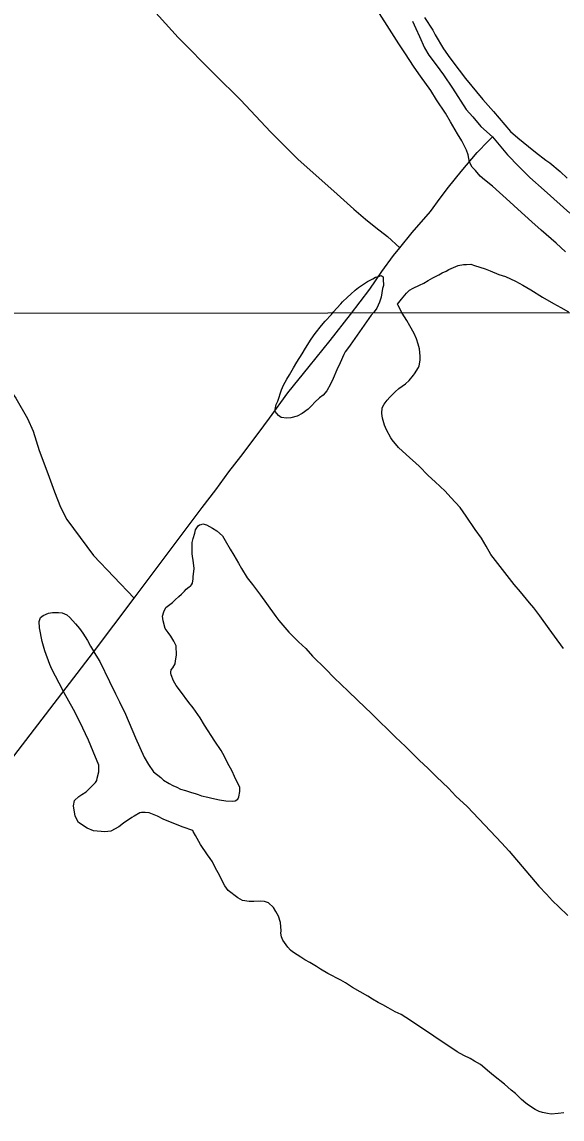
# Model space of a CAD drawing. Extents: x 3297735 to 3335592, y 670436 to 695807.
# Drawn here: x 3316340 to 3317338, y 677364 to 679392 of the extents above; entities that cross this region are included whole.
import ezdxf

# ---------------------------------------------------------------- set-up
doc = ezdxf.new("R2010")
doc.units = 0
for name, color, linetype in [('V-GRID-MAJR', 7, 'Continuous'), ('V-SITE-VEGE', 7, 'Continuous'), ('V-TOPO-SHOR', 7, 'Continuous')]:
    doc.layers.add(name, color=color, linetype=linetype)

msp = doc.modelspace()

# ---------------------------------------------------------------- linework, layer by layer
at = {"layer": 'V-GRID-MAJR'}
msp.add_lwpolyline([(3301860.2, 678842.7), (3303311.9, 678843.6), (3306791, 678845.9), (3310174.4, 678848.5), (3313813, 678851.6), (3318760.4, 678856.5), (3322367.1, 678860.5), (3326388.7, 678865.3), (3330442.3, 678870.6), (3332389.2, 678873.4), (3333397.1, 678874.8)], dxfattribs=at)
at = {"layer": 'V-SITE-VEGE'}
for p, q in [((3317036.5, 679352), (3316983.7, 679435.6)), ((3317084.1, 679400.9), (3317099.3, 679377.1)), ((3317099.3, 679377.1), (3317103.9, 679368.6)), ((3317103.9, 679368.6), (3317119.1, 679342.7)), ((3317047.6, 679335.6), (3317036.5, 679352)), ((3317119.1, 679342.7), (3317130.7, 679326.3)), ((3317064.8, 679308.7), (3317047.6, 679335.6)), ((3317130.7, 679326.3), (3317147.9, 679303.4)), ((3317077, 679292.3), (3317064.8, 679308.7)), ((3317147.9, 679303.4), (3317160.1, 679288)), ((3317095.7, 679266), (3317077, 679292.3)), ((3317160.1, 679288), (3317191.9, 679249.2)), ((3317106.4, 679248.5), (3317095.7, 679266)), ((3317123.1, 679223.7), (3317106.4, 679248.5)), ((3317191.9, 679249.2), (3317211.6, 679226.9)), ((3317132.2, 679207.7), (3317123.1, 679223.7)), ((3317211.6, 679226.9), (3317243, 679190.1)), ((3317145.4, 679185.8), (3317132.2, 679207.7)), ((3317153, 679172.4), (3317145.4, 679185.8)), ((3317243, 679190.1), (3317256.6, 679178.2)), ((3317256.6, 679178.2), (3317276.2, 679162.4)), ((3317161.7, 679155.4), (3317153, 679172.4)), ((3317164.8, 679147), (3317161.7, 679155.4)), ((3317276.2, 679162.4), (3317289.3, 679151.5)), ((3317166.3, 679140), (3317164.8, 679147)), ((3317167.4, 679133), (3317166.3, 679140)), ((3317172.5, 679124), (3317167.4, 679133)), ((3317289.3, 679151.5), (3317308.4, 679137.2)), ((3317308.4, 679137.2), (3317315.5, 679132.2)), ((3317178.5, 679117.6), (3317172.5, 679124)), ((3317187.1, 679107.6), (3317178.5, 679117.6)), ((3317315.5, 679132.2), (3317334.6, 679115.9)), ((3317334.6, 679115.9), (3317347.7, 679103.5)), ((3317194.7, 679100.7), (3317187.1, 679107.6)), ((3317209.8, 679088.8), (3317194.7, 679100.7)), ((3317242, 679060.1), (3317209.8, 679088.8)), ((3317256.7, 679046.2), (3317242, 679060.1)), ((3317282.4, 679022.9), (3317256.7, 679046.2)), ((3317299.5, 679007.5), (3317282.4, 679022.9)), ((3317327.2, 678983.7), (3317299.5, 679007.5)), ((3317344.4, 678967.4), (3317327.2, 678983.7))]:
    msp.add_line(p, q, dxfattribs=at)
for points in [[(3317065.6, 678741.9), (3317073, 678753.4), (3317074.5, 678757), (3317076.4, 678767), (3317076.3, 678774.5), (3317075.2, 678788), (3317072.7, 678796.5), (3317069.1, 678806.9), (3317065, 678816.4), (3317056.9, 678830.9), (3317051.8, 678840.3), (3317042.6, 678854.3), (3317035.5, 678868.2), (3317034, 678870.7), (3317041.9, 678879.8), (3317050.8, 678891.3), (3317056.3, 678896.4), (3317063.3, 678900.5), (3317075.2, 678906.1), (3317083.2, 678909.6), (3317091.2, 678914.7), (3317099.6, 678919.3), (3317110.6, 678924.9), (3317116.6, 678928.4), (3317124.1, 678932), (3317129, 678935), (3317146.5, 678942.2), (3317156.5, 678943.8), (3317161.5, 678943.8), (3317169.5, 678944.4), (3317176.5, 678942.4), (3317196.1, 678936.1), (3317205.6, 678932.2), (3317221.7, 678925.8), (3317233.7, 678921.9), (3317252.3, 678913.5), (3317265.9, 678905.7), (3317280.9, 678897.3), (3317302.1, 678883.9), (3317322.7, 678872.1), (3317336.2, 678864.7), (3317350.3, 678856.3)], [(3317341, 678234.4), (3317324.3, 678257.2), (3317314.2, 678270.7), (3317297, 678294.5), (3317285.9, 678309.5), (3317278.3, 678318.4), (3317261.6, 678338.8), (3317250, 678352.2), (3317207, 678407.9), (3317197.9, 678423.3), (3317189.2, 678438.2), (3317177.6, 678454.1), (3317161.4, 678479), (3317150.2, 678494.9), (3317133.1, 678513.3), (3317122.5, 678525.2), (3317103.8, 678542.6), (3317091.2, 678554), (3317074, 678571.3), (3317050.4, 678592.7), (3317036.2, 678606), (3317024.6, 678620), (3317022.1, 678623.9), (3317014, 678638.4), (3317010.4, 678646.9), (3317006.8, 678660.3), (3317005.2, 678668.8), (3317006.1, 678679.3), (3317009.5, 678685.9), (3317015, 678693.4), (3317019.9, 678699), (3317029.9, 678708.6), (3317036.8, 678715.1), (3317048.8, 678723.2), (3317055.7, 678729.8), (3317064.1, 678739.4), (3317065.6, 678741.9)], [(3316452.8, 678262.4), (3316461.4, 678249), (3316467, 678238.5), (3316477.1, 678222.1), (3316484.2, 678210.2), (3316502, 678173.3), (3316513.2, 678150.4), (3316520.9, 678135.4), (3316531.6, 678113), (3316550.4, 678069.1), (3316566.3, 678033.2), (3316574.4, 678019.8), (3316583.5, 678005.9), (3316597.1, 677995.5), (3316602.1, 677990.5), (3316612.2, 677984.6), (3316619.2, 677981.2), (3316626.8, 677977.7), (3316633.3, 677974.3), (3316642.8, 677971.8), (3316646.3, 677970.4), (3316653.9, 677967.9), (3316660.4, 677966), (3316665.9, 677964), (3316672.4, 677962.1), (3316683.9, 677959.2), (3316691.5, 677957.7), (3316705.5, 677954.4), (3316717, 677952.5), (3316729, 677952.1), (3316734.5, 677952.6), (3316739, 677955.6), (3316741, 677959.7), (3316742.9, 677969.7), (3316742.8, 677977.2), (3316733.2, 677997.6), (3316728.6, 678007.6), (3316720.4, 678023), (3316714.8, 678034.5), (3316708.2, 678045.9), (3316697.1, 678062.9), (3316677.8, 678092.7), (3316669.7, 678106.2), (3316657, 678124.6), (3316649, 678134.5), (3316633.3, 678155.4), (3316625.2, 678165.8), (3316620.6, 678174.3), (3316616, 678185.3), (3316615.5, 678188.8), (3316615.5, 678190.7), (3316616.4, 678194.8), (3316619.4, 678198.3), (3316623.8, 678205.8), (3316624.3, 678211.3), (3316625.7, 678221.9), (3316625.6, 678238.9), (3316621, 678247.8), (3316615.4, 678257.3), (3316610.3, 678263.8), (3316605.3, 678271.2), (3316601.2, 678285.2), (3316600.1, 678293.7), (3316602.5, 678301.7), (3316606.4, 678310.2), (3316610.9, 678313.8), (3316618.4, 678319.4), (3316623.3, 678324.4), (3316630.3, 678330.5), (3316635.3, 678334.5), (3316640.7, 678340.1), (3316643.7, 678343.6), (3316649.2, 678348.1), (3316652.1, 678349.7), (3316653.6, 678351.7), (3316655.6, 678354.7), (3316657, 678363.2), (3316657, 678366.7), (3316658.4, 678382.2), (3316657.3, 678392.7), (3316655.1, 678409.2), (3316655, 678430.2), (3316656.9, 678437.8), (3316659.8, 678447.3), (3316661.3, 678453.8), (3316666.2, 678460.8), (3316668.2, 678462.9), (3316671.7, 678463.4), (3316674.7, 678464.4), (3316681.7, 678463), (3316692.8, 678456.6), (3316700.3, 678451.6), (3316710.9, 678442.2), (3316716, 678433.7), (3316725.1, 678417.8), (3316731.7, 678406.9), (3316740.3, 678391.9), (3316745.9, 678382), (3316756.6, 678365), (3316766.2, 678352.6), (3316780.9, 678332.7)], [(3316780.9, 678332.7), (3316792.5, 678317.3), (3316809.2, 678293.4), (3316815.3, 678286), (3316833.5, 678264.6), (3316851.1, 678246.3), (3316864.8, 678233.9), (3316877.4, 678220), (3316901.1, 678196.7), (3316917.2, 678179.8), (3316943, 678155.5), (3316960.1, 678138.6), (3316986.8, 678113.3), (3317030.7, 678070.2), (3317048.9, 678052.8), (3317074.6, 678027.5), (3317090.8, 678012.1), (3317106.4, 677996.8), (3317128.6, 677975.9), (3317142.2, 677961.5), (3317162.9, 677942.2), (3317205.8, 677896.5), (3317226.5, 677875.2), (3317240.6, 677859.3), (3317295.2, 677794.7), (3317309.3, 677780.3), (3317320.9, 677767.9), (3317332.1, 677756.5), (3317349.2, 677740.6)], [(3317058.6, 677546.6), (3317041, 677557.4), (3317030, 677562.8), (3317016.9, 677570.2), (3317006.9, 677575.7), (3316998.8, 677579.6), (3316987.8, 677586), (3316979.2, 677591.4), (3316951.1, 677607.2), (3316938, 677616.1), (3316929.4, 677621), (3316905.3, 677633.3), (3316892.2, 677641.2), (3316884.7, 677646.2), (3316872.1, 677653.6), (3316863.1, 677658.5), (3316855.5, 677663.4), (3316849, 677667.9), (3316840.4, 677673.3), (3316836.9, 677676.3), (3316831.9, 677681.8), (3316822.3, 677695.2), (3316820.2, 677701.2), (3316818.6, 677707.7), (3316819.1, 677712.2), (3316818, 677727.7), (3316814.4, 677739.6), (3316809.8, 677748.1), (3316805.2, 677755.1), (3316795.7, 677764), (3316788.6, 677766.4), (3316781.6, 677766.9), (3316768.6, 677766.3), (3316760.1, 677766.2), (3316748.1, 677768.6), (3316739.5, 677773), (3316721.4, 677786.9), (3316715.3, 677795.3), (3316711.8, 677802.3), (3316705.7, 677815.3), (3316700.6, 677823.7), (3316695.5, 677833.2), (3316692.5, 677839.7), (3316688.4, 677846.2), (3316683.3, 677852.6), (3316670.2, 677872), (3316661, 677888.4), (3316656.5, 677895.9), (3316655.9, 677897.9), (3316638.4, 677903.8), (3316602.7, 677918), (3316590.7, 677924.4), (3316575.6, 677930.3), (3316568.1, 677931.2), (3316561.6, 677931.1), (3316558.1, 677930.1), (3316547.7, 677924), (3316543.2, 677922), (3316528.3, 677911.3), (3316519.3, 677904.8), (3316504.4, 677896.6), (3316493.4, 677895.5), (3316472.8, 677897.4), (3316460.8, 677902.3), (3316445.2, 677912.6), (3316438.6, 677924.1), (3316435.4, 677943.6), (3316437.3, 677953.1), (3316445.3, 677960.7), (3316450.8, 677964.2), (3316459.2, 677969.3), (3316461.2, 677971.3), (3316469.1, 677978.9), (3316476.1, 677986.5), (3316479.1, 677990), (3316479.5, 677994.5), (3316482.4, 678006.5), (3316482.3, 678018.5), (3316472.1, 678044), (3316463.4, 678064.9), (3316447.6, 678098.8), (3316435.9, 678121.2), (3316418.7, 678152.1), (3316409, 678170), (3316395.8, 678195.9), (3316392.2, 678204.4), (3316383, 678229.8), (3316377.8, 678247.3), (3316372.6, 678272.3), (3316372, 678284.3), (3316374.5, 678291.8), (3316379.9, 678295.3), (3316389.4, 678299.4), (3316396.9, 678300.5), (3316407.9, 678300.6), (3316414.9, 678300.1), (3316423.5, 678296.7), (3316429, 678291.2), (3316439.6, 678279.8), (3316446.7, 678270.9), (3316452.8, 678262.4)], [(3317341.8, 677375.8), (3317331.3, 677374.8), (3317318.3, 677373.6), (3317311.2, 677374.6), (3317302.2, 677376.5), (3317296.2, 677378.5), (3317288.7, 677381.9), (3317276.6, 677389.8), (3317271.6, 677393.8), (3317263.5, 677400.7), (3317252.4, 677411.6), (3317244.3, 677417.6), (3317232.2, 677429), (3317211.6, 677444.8), (3317204.5, 677451.2), (3317187.9, 677465.1), (3317176.8, 677471.5), (3317168.8, 677476), (3317156.8, 677481.9), (3317144.7, 677488.3), (3317058.6, 677546.6)]]:
    msp.add_lwpolyline(points, dxfattribs=at)
msp.add_lwpolyline([(3316947.1, 678794.9), (3316942.1, 678788.4), (3316937.7, 678782.8), (3316935.2, 678777.8), (3316928.4, 678762.2), (3316922, 678749.2), (3316915.6, 678733.1), (3316910.2, 678723.1), (3316903.8, 678710.5), (3316896.8, 678702.4), (3316890.4, 678697.4), (3316881.4, 678689.3), (3316876, 678683.2), (3316869.5, 678676.7), (3316858.1, 678668.6), (3316849.1, 678664), (3316837.1, 678660.9), (3316830.1, 678660.3), (3316819.1, 678661.3), (3316814.6, 678664.7), (3316808.5, 678672.2), (3316808, 678676.2), (3316810.4, 678685.2), (3316812.9, 678691.7), (3316820.2, 678712.3), (3316823.6, 678720.8), (3316830, 678732.4), (3316834.5, 678739.9), (3316841.9, 678753), (3316848.3, 678763.6), (3316858.2, 678779.2), (3316864.1, 678789.7), (3316875, 678806.3), (3316882.4, 678816.4), (3316893.8, 678831), (3316900.7, 678839.5), (3316912.1, 678851.7), (3316915.6, 678856.2), (3316929.4, 678871.3), (3316932.4, 678874.8), (3316941.8, 678883.9), (3316947.8, 678889), (3316956.2, 678896.6), (3316962.2, 678901.6), (3316973.2, 678908.7), (3316979.1, 678912.8), (3316988.6, 678917.3), (3316993.6, 678920.4), (3317001.1, 678922.4), (3317004, 678923.5), (3317007.6, 678921.5), (3317008.1, 678917), (3317008.2, 678905.5), (3317006.7, 678900), (3317004.4, 678883.9), (3317001, 678874.4), (3316996, 678863.4), (3316991.1, 678856.8), (3316985.6, 678850.3)], close=True, dxfattribs=at)
at = {"layer": 'V-TOPO-SHOR'}
for points in [[(3316422.9, 679576.9), (3316478.1, 679520.6), (3316527.4, 679468.6), (3316570.5, 679428.3), (3316629, 679363.9), (3316696.4, 679295.8), (3316744.9, 679247.7), (3316799.4, 679189.3), (3316850.8, 679138.4), (3316916.4, 679079.6), (3316953.4, 679046.1), (3316975.2, 679027.9), (3316994.4, 679012.3), (3317015.8, 678995.9), (3317038.6, 678975.1)], [(3317062, 679394.1), (3317068.4, 679380.6), (3317074.8, 679365.6), (3317084.1, 679344.6), (3317092.3, 679331.1), (3317105.8, 679313.2), (3317119, 679294.7), (3317135.8, 679270.1), (3317161.1, 679230.9), (3317173.2, 679217.1), (3317188.2, 679199.2), (3317209.8, 679179.9), (3317237.6, 679146.7), (3317258.3, 679125), (3317279, 679105.1), (3317305.3, 679081.2), (3317352.4, 679038.8)], [(3316673.4, 678495), (3316698.7, 678527.4), (3316722.9, 678560.6), (3316744.6, 678589.1), (3316777, 678631.9), (3316798, 678659.7), (3316831.5, 678707.1), (3316871, 678755.6), (3316909.9, 678803.4), (3316947.3, 678851.5), (3316982.9, 678898.2), (3317005.3, 678931.4), (3317027, 678961), (3317038.6, 678975.1), (3317061.6, 679003), (3317095.1, 679042.2), (3317113.2, 679066.8), (3317128.2, 679087.2), (3317151.7, 679115.7), (3317181.3, 679151.3), (3317201.6, 679172), (3317209.8, 679179.9)], [(3315972.6, 679015.1), (3316014.2, 679015.1), (3316039, 679013.1), (3316051.1, 679011.1), (3316073.9, 678999), (3316123.6, 678950.1), (3316186.6, 678875), (3316211.5, 678840.2), (3316227.6, 678820.1), (3316245, 678802), (3316274.5, 678769.1), (3316294, 678745), (3316328.9, 678696.7), (3316351, 678659.2), (3316361.1, 678635.7), (3316372.5, 678600.2), (3316388, 678557.9), (3316400.7, 678523.7), (3316411.5, 678495.6), (3316423.6, 678472.8)], [(3316472.9, 678227.2), (3316547.9, 678327.4), (3316673.4, 678495)], [(3316423.6, 678472.8), (3316472.8, 678406.3), (3316547.9, 678327.4)], [(3315694.8, 677214.7), (3315956.4, 677559.8), (3316046.8, 677674.1), (3316174, 677834), (3316333.3, 678045.7), (3316472.9, 678227.2)]]:
    msp.add_lwpolyline(points, dxfattribs=at)

doc.saveas('drawing.dxf')
